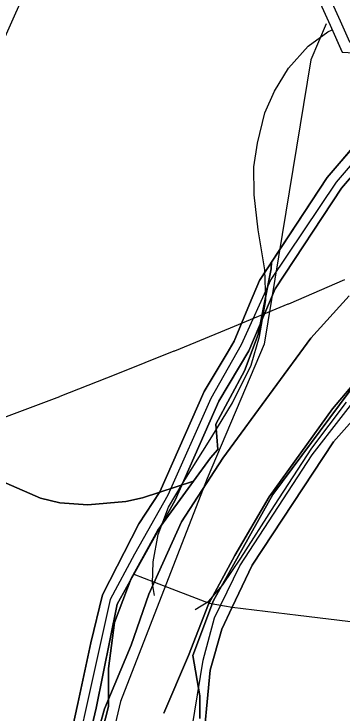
# Model space of a CAD drawing. Extents: x -758499 to -754160, y -1175205 to -1172032.
# Drawn here: x -756535.8 to -756385.9, y -1172898.6 to -1172578.8 of the extents above; entities that cross this region are included whole.
import ezdxf

# ---------------------------------------------------------------- set-up
doc = ezdxf.new("R2010")
doc.units = 0
for name, color, linetype in [('A012_RegLidArch_p', 7, 'Continuous'), ('A041_BPEJ_p', 7, 'Continuous'), ('A043_InvPuda_p', 7, 'Continuous'), ('A053_ZvlPovoden_p', 7, 'Continuous'), ('A102_LetVysk_op', 7, 'Continuous'), ('D cyklocesty NÁVRH', 7, 'Continuous'), ('HRANICE změn v krajině', 7, 'Continuous'), ('HRANICE řešeného území', 7, 'Continuous'), ('NÁVRH NZt zeměděl-trvalý travní porost', 7, 'Continuous'), ('PLOCHY NS smíšené nezastavěného území', 7, 'Continuous'), ('PLOCHY NZo zemědělské-orná půda', 7, 'Continuous'), ('PLOCHY PV prostranství veřejné', 7, 'Continuous'), ('PLOCHY VV vodní a vodohospodářské', 7, 'Continuous'), ('vrstevnice', 7, 'Continuous'), ('ÚSES LBC jako součást RBK', 7, 'Continuous'), ('ÚSES NBK funkční', 7, 'Continuous')]:
    doc.layers.add(name, color=color, linetype=linetype)

msp = doc.modelspace()

# ---------------------------------------------------------------- linework, layer by layer
at = {"layer": 'A012_RegLidArch_p'}
for p, q in [((-756393.08, -1172583.29), (-756400.18, -1172599.84)), ((-756393.08, -1172583.29), (-756393.08, -1172583.29)), ((-756400.18, -1172599.84), (-756421.48, -1172729.9)), ((-756421.48, -1172729.9), (-756447.52, -1172791.39)), ((-756447.52, -1172791.39), (-756487.13, -1172893.28)), ((-756487.13, -1172893.28), (-756496.45, -1172932.72))]:
    msp.add_line(p, q, dxfattribs=at)
at = {"layer": 'A041_BPEJ_p'}
for p, q in [((-756387.15, -1172647.25), (-756369.75, -1172626.8)), ((-756369.75, -1172626.8), (-756387.15, -1172647.25)), ((-756392.62, -1172653.68), (-756387.15, -1172647.25)), ((-756387.15, -1172647.25), (-756392.62, -1172653.68)), ((-756418.07, -1172692.43), (-756392.62, -1172653.68)), ((-756392.62, -1172653.68), (-756418.07, -1172692.43)), ((-756424.28, -1172725.49), (-756418.32, -1172695.41)), ((-756418.32, -1172695.41), (-756424.28, -1172725.49)), ((-756418.32, -1172695.41), (-756418.07, -1172692.43)), ((-756418.07, -1172692.43), (-756418.32, -1172695.41)), ((-756430.51, -1172742.01), (-756424.28, -1172725.49)), ((-756424.28, -1172725.49), (-756430.51, -1172742.01)), ((-756374.15, -1172740.12), (-756417.51, -1172798.64)), ((-756417.51, -1172798.64), (-756374.15, -1172740.12)), ((-756443.52, -1172766.4), (-756430.51, -1172742.01)), ((-756430.51, -1172742.01), (-756443.52, -1172766.4)), ((-756442.7, -1172778.05), (-756443.52, -1172766.4)), ((-756443.52, -1172766.4), (-756442.7, -1172778.05)), ((-756445.95, -1172781.84), (-756442.7, -1172778.05)), ((-756442.7, -1172778.05), (-756445.95, -1172781.84)), ((-756453.79, -1172792.58), (-756445.95, -1172781.84)), ((-756445.95, -1172781.84), (-756453.79, -1172792.58)), ((-756539.36, -1172793.4), (-756523.71, -1172800.27)), ((-756523.71, -1172800.27), (-756539.36, -1172793.4)), ((-756477.06, -1172800.16), (-756453.79, -1172792.58)), ((-756453.79, -1172792.58), (-756477.06, -1172800.16)), ((-756453.79, -1172792.58), (-756470.07, -1172814.9)), ((-756470.07, -1172814.9), (-756453.79, -1172792.58)), ((-756523.71, -1172800.27), (-756514.81, -1172802.45)), ((-756514.81, -1172802.45), (-756523.71, -1172800.27)), ((-756484.7, -1172801.8), (-756477.06, -1172800.16)), ((-756477.06, -1172800.16), (-756484.7, -1172801.8)), ((-756417.51, -1172798.64), (-756444.6, -1172847.14)), ((-756444.6, -1172847.14), (-756417.51, -1172798.64)), ((-756514.81, -1172802.45), (-756502.1, -1172803.38)), ((-756502.1, -1172803.38), (-756514.81, -1172802.45)), ((-756502.1, -1172803.38), (-756484.7, -1172801.8)), ((-756484.7, -1172801.8), (-756502.1, -1172803.38)), ((-756470.07, -1172814.9), (-756482.26, -1172837.12)), ((-756482.26, -1172837.12), (-756470.07, -1172814.9)), ((-756482.26, -1172837.12), (-756489.85, -1172857.17)), ((-756489.85, -1172857.17), (-756482.26, -1172837.12)), ((-756444.6, -1172847.14), (-756454.08, -1172872.34)), ((-756454.08, -1172872.34), (-756444.6, -1172847.14)), ((-756489.85, -1172857.17), (-756492.56, -1172878.3)), ((-756492.56, -1172878.3), (-756489.85, -1172857.17)), ((-756454.08, -1172872.34), (-756450.83, -1172890.76)), ((-756450.83, -1172890.76), (-756454.08, -1172872.34)), ((-756492.56, -1172878.3), (-756492.56, -1172895.64)), ((-756492.56, -1172895.64), (-756492.56, -1172878.3)), ((-756450.83, -1172890.76), (-756450.83, -1172901.06)), ((-756450.83, -1172901.06), (-756450.83, -1172890.76)), ((-756492.56, -1172895.64), (-756501.77, -1172930.32)), ((-756501.77, -1172930.32), (-756492.56, -1172895.64))]:
    msp.add_line(p, q, dxfattribs=at)
msp.add_lwpolyline([(-756445.9, -1172463.76), (-756391.34, -1172584.03), (-756385.9, -1172596.03)], dxfattribs=at)
at = {"layer": 'A043_InvPuda_p'}
msp.add_line((-756464.72, -1172422.26), (-756575.44, -1172667.53), dxfattribs=at)
at = {"layer": 'A053_ZvlPovoden_p'}
msp.add_lwpolyline([(-756445.9, -1172463.76), (-756391.34, -1172584.03), (-756385.75, -1172596.35), (-756275.26, -1172602.43), (-756232.21, -1172607.86), (-756199.1, -1172627.19), (-756150.9, -1172645), (-756101, -1172624.6), (-756098.34, -1172627.72), (-756093.7, -1172633.16), (-756091.39, -1172635.87), (-756079.85, -1172649.4), (-756066.6, -1172663.27), (-756047.4, -1172683.37), (-756037, -1172685.76), (-755989.02, -1172696.8), (-755987.22, -1172697.21), (-755981.08, -1172727.03), (-755906.48, -1172742.92)], dxfattribs=at)
at = {"layer": 'A102_LetVysk_op'}
for p, q in [((-756410.27, -1172711.38), (-756384.58, -1172700.34)), ((-756436.87, -1172722.37), (-756410.46, -1172711.46)), ((-756410.46, -1172711.46), (-756410.27, -1172711.38)), ((-756462.36, -1172732.9), (-756436.87, -1172722.37)), ((-756489.13, -1172743.53), (-756462.55, -1172732.98)), ((-756462.55, -1172732.98), (-756462.36, -1172732.9)), ((-756514.75, -1172753.69), (-756489.13, -1172743.53)), ((-756541.73, -1172763.95), (-756514.93, -1172753.76)), ((-756514.93, -1172753.76), (-756514.75, -1172753.69))]:
    msp.add_line(p, q, dxfattribs=at)
at = {"layer": 'D cyklocesty NÁVRH'}
for points in [[(-756257.81, -1172604.63), (-756277.68, -1172606.14), (-756315.08, -1172602.59), (-756330.66, -1172603.25), (-756347.33, -1172607.59), (-756388.57, -1172655.72), (-756418.43, -1172700.36), (-756431.91, -1172730.22), (-756445.78, -1172754.75), (-756465.5, -1172798.96), (-756480.72, -1172826), (-756491.88, -1172846.72), (-756516.01, -1172955.8), (-756520.65, -1172972.25), (-756530.43, -1173001.09), (-756535, -1173035.16), (-756529.71, -1173055.59), (-756511.74, -1173091.32), (-756494.49, -1173131.04), (-756482.46, -1173153.94), (-756461.29, -1173181.19), (-756433.17, -1173211.78), (-756414.04, -1173225.98)], [(-756214.08, -1173227), (-756241.33, -1173219.46), (-756286.85, -1173220.62), (-756322.8, -1173217.43), (-756354.39, -1173212.5), (-756381.79, -1173199.89), (-756417.74, -1173170.61), (-756435.71, -1173150.75), (-756457.6, -1173116.83), (-756469.77, -1173084.95), (-756473.4, -1173061.17), (-756473.4, -1173017.98), (-756464.7, -1172968.7), (-756449.34, -1172874.48), (-756444.12, -1172855.06), (-756432.52, -1172831.29), (-756399.47, -1172780.55), (-756373.09, -1172746.35), (-756318.01, -1172699.09), (-756281.05, -1172680.25), (-756245.83, -1172666.91), (-756179.88, -1172658.65), (-756148.28, -1172649.67), (-756097.31, -1172628.93)]]:
    msp.add_lwpolyline(points, dxfattribs=at)
at = {"layer": 'HRANICE změn v krajině'}
msp.add_lwpolyline([(-756449.97, -1172919.32), (-756446.1, -1172879), (-756440.77, -1172860.21), (-756436.04, -1172850.16), (-756426.99, -1172830.93), (-756389.76, -1172774.55), (-756365.3, -1172746.95), (-756355.67, -1172738.1), (-756349.05, -1172732.02), (-756341.8, -1172725.36), (-756335.02, -1172719.13), (-756327.62, -1172712.45), (-756315.2, -1172701.98), (-756302.12, -1172695.28), (-756268.05, -1172679.11), (-756244.23, -1172671.05), (-756177.23, -1172664.02), (-756166.43, -1172660.91), (-756152, -1172656.76), (-756122.36, -1172644.69)], dxfattribs=at)
at = {"layer": 'HRANICE řešeného území'}
for points in [[(-756441.35, -1172461.69), (-756386.79, -1172581.96), (-756382.45, -1172591.52), (-756274.81, -1172597.45), (-756230.57, -1172603.03), (-756196.96, -1172622.65), (-756150.99, -1172639.64), (-756099.54, -1172618.6), (-756094.54, -1172624.48), (-756089.9, -1172629.92), (-756087.59, -1172632.63), (-756076.14, -1172646.05), (-756062.98, -1172659.82), (-756044.82, -1172678.83), (-756035.88, -1172680.89), (-755987.9, -1172691.93), (-755982.97, -1172693.05), (-755976.84, -1172722.82), (-755906.47, -1172737.81)], [(-756445.9, -1172463.76), (-756391.34, -1172584.03), (-756385.75, -1172596.35), (-756275.26, -1172602.43), (-756232.21, -1172607.86), (-756199.1, -1172627.19), (-756150.9, -1172645), (-756101, -1172624.6), (-756098.34, -1172627.72), (-756093.7, -1172633.16), (-756091.39, -1172635.87), (-756079.85, -1172649.4), (-756066.6, -1172663.27), (-756047.4, -1172683.37), (-756037, -1172685.76), (-755989.02, -1172696.8), (-755987.22, -1172697.21), (-755981.08, -1172727.03), (-755906.48, -1172742.92)]]:
    msp.add_lwpolyline(points, dxfattribs=at)
at = {"layer": 'NÁVRH NZt zeměděl-trvalý travní porost'}
msp.add_lwpolyline([(-756449.97, -1172919.32), (-756446.1, -1172879), (-756440.77, -1172860.21), (-756436.04, -1172850.16), (-756426.99, -1172830.93), (-756389.76, -1172774.55), (-756365.3, -1172746.95), (-756355.67, -1172738.1), (-756349.05, -1172732.02), (-756341.8, -1172725.36), (-756335.02, -1172719.13), (-756327.62, -1172712.45), (-756315.2, -1172701.98), (-756302.12, -1172695.28), (-756268.05, -1172679.11), (-756244.23, -1172671.05), (-756177.23, -1172664.02), (-756166.43, -1172660.91), (-756152, -1172656.76), (-756122.36, -1172644.69)], dxfattribs=at)
at = {"layer": 'PLOCHY NS smíšené nezastavěného území'}
for points in [[(-756505.25, -1172926.34), (-756498.27, -1172896.31), (-756488.61, -1172848.76), (-756462.13, -1172801.31), (-756442.21, -1172755.99), (-756428.48, -1172733), (-756416.49, -1172704.6), (-756386.2, -1172658.47), (-756345.22, -1172610.85)], [(-756382.55, -1172707.72), (-756400.16, -1172727.17), (-756417.3, -1172750.66), (-756440.36, -1172782.01), (-756459.2, -1172811.11), (-756474.17, -1172844.3), (-756482.28, -1172867.54), (-756494.51, -1172896.68), (-756502.82, -1172926.59)]]:
    msp.add_lwpolyline(points, dxfattribs=at)
at = {"layer": 'PLOCHY NZo zemědělské-orná půda'}
msp.add_lwpolyline([(-756445.9, -1172463.76), (-756391.34, -1172584.03), (-756385.75, -1172596.35), (-756332.06, -1172599.3), (-756349.8, -1172603.94), (-756369.75, -1172626.8), (-756387.15, -1172647.25), (-756392.62, -1172653.68), (-756423.58, -1172700.81), (-756428.14, -1172711.63), (-756435.23, -1172728.43), (-756438.4, -1172734.01), (-756448.89, -1172751.57), (-756469.11, -1172797.37), (-756478.77, -1172812.08), (-756495.4, -1172844.47), (-756500.62, -1172866.47), (-756506.59, -1172894.25), (-756519.89, -1172954.7)], dxfattribs=at)
at = {"layer": 'PLOCHY PV prostranství veřejné'}
for points in [[(-756345.22, -1172610.85), (-756386.2, -1172658.47), (-756416.49, -1172704.6), (-756428.48, -1172733), (-756442.21, -1172755.99), (-756462.13, -1172801.31), (-756488.61, -1172848.76), (-756498.27, -1172896.31), (-756505.25, -1172926.34)], [(-756467.3, -1172898.68), (-756456.01, -1172872.31), (-756446.9, -1172848.87), (-756434.91, -1172826.57), (-756419.22, -1172799.73), (-756390.21, -1172759.5), (-756373.33, -1172739.49), (-756335.92, -1172706.33), (-756318.59, -1172694.04), (-756294.46, -1172681.23), (-756270.76, -1172671.34), (-756245.83, -1172660.82), (-756217.3, -1172657.2), (-756184.87, -1172652.34), (-756150.9, -1172645), (-756101, -1172624.6)], [(-756519.89, -1172954.7), (-756506.59, -1172894.25), (-756500.62, -1172866.47), (-756495.4, -1172844.47), (-756478.77, -1172812.08), (-756469.11, -1172797.37), (-756448.89, -1172751.57), (-756438.4, -1172734.01), (-756435.23, -1172728.43), (-756428.14, -1172711.63), (-756423.58, -1172700.81), (-756392.62, -1172653.68), (-756387.15, -1172647.25), (-756369.75, -1172626.8)], [(-756122.36, -1172644.69), (-756152, -1172656.76), (-756166.43, -1172660.91), (-756177.23, -1172664.02), (-756244.23, -1172671.05), (-756268.05, -1172679.11), (-756302.12, -1172695.28), (-756315.2, -1172701.98), (-756327.62, -1172712.45), (-756335.02, -1172719.13), (-756341.8, -1172725.36), (-756349.05, -1172732.02), (-756355.67, -1172738.1), (-756365.3, -1172746.95), (-756389.76, -1172774.55), (-756426.99, -1172830.93), (-756436.04, -1172850.16), (-756440.77, -1172860.21), (-756446.1, -1172879), (-756449.97, -1172919.32)]]:
    msp.add_lwpolyline(points, dxfattribs=at)
at = {"layer": 'PLOCHY VV vodní a vodohospodářské'}
for points in [[(-756502.82, -1172926.59), (-756494.51, -1172896.68), (-756482.28, -1172867.54), (-756474.17, -1172844.3), (-756459.2, -1172811.11), (-756440.36, -1172782.01), (-756417.3, -1172750.66), (-756400.16, -1172727.17), (-756382.55, -1172707.72)], [(-756373.33, -1172739.49), (-756390.21, -1172759.5), (-756419.22, -1172799.73), (-756434.91, -1172826.57), (-756446.9, -1172848.87), (-756456.01, -1172872.31), (-756467.3, -1172898.68)]]:
    msp.add_lwpolyline(points, dxfattribs=at)
at = {"layer": 'vrstevnice'}
for p, q in [((-756392.39, -1172587.05), (-756390.39, -1172586.13)), ((-756392.39, -1172587.05), (-756390.39, -1172586.13)), ((-756401.35, -1172593.58), (-756392.39, -1172587.05)), ((-756401.35, -1172593.58), (-756392.39, -1172587.05)), ((-756410.36, -1172603.66), (-756401.35, -1172593.58)), ((-756410.36, -1172603.66), (-756401.35, -1172593.58)), ((-756416.7, -1172614.21), (-756410.36, -1172603.66)), ((-756416.7, -1172614.21), (-756410.36, -1172603.66)), ((-756421.21, -1172624.01), (-756416.7, -1172614.21)), ((-756421.21, -1172624.01), (-756416.7, -1172614.21)), ((-756424.47, -1172637.87), (-756421.21, -1172624.01)), ((-756424.47, -1172637.87), (-756421.21, -1172624.01)), ((-756426.2, -1172648.74), (-756424.47, -1172637.87)), ((-756426.2, -1172648.74), (-756424.47, -1172637.87)), ((-756426.08, -1172661.62), (-756426.2, -1172648.74)), ((-756426.08, -1172661.62), (-756426.2, -1172648.74)), ((-756424.27, -1172677.62), (-756426.08, -1172661.62)), ((-756424.27, -1172677.62), (-756426.08, -1172661.62)), ((-756421.15, -1172695.81), (-756424.27, -1172677.62)), ((-756421.15, -1172695.81), (-756424.27, -1172677.62)), ((-756420.78, -1172709.84), (-756421.15, -1172695.81)), ((-756420.78, -1172709.84), (-756421.15, -1172695.81)), ((-756423.57, -1172726.44), (-756420.78, -1172709.84)), ((-756423.57, -1172726.44), (-756420.78, -1172709.84)), ((-756427.49, -1172739.54), (-756423.57, -1172726.44)), ((-756427.49, -1172739.54), (-756423.57, -1172726.44)), ((-756436.01, -1172756.76), (-756427.49, -1172739.54)), ((-756436.01, -1172756.76), (-756427.49, -1172739.54)), ((-756445.43, -1172772.31), (-756436.01, -1172756.76)), ((-756445.43, -1172772.31), (-756436.01, -1172756.76)), ((-756399.67, -1172777.5), (-756383.78, -1172756.39)), ((-756399.67, -1172777.5), (-756383.78, -1172756.39)), ((-756458.56, -1172793.1), (-756445.43, -1172772.31)), ((-756458.56, -1172793.1), (-756445.43, -1172772.31)), ((-756416.72, -1172803.61), (-756399.67, -1172777.5)), ((-756416.72, -1172803.61), (-756399.67, -1172777.5)), ((-756465.26, -1172804.39), (-756458.56, -1172793.1)), ((-756465.26, -1172804.39), (-756458.56, -1172793.1)), ((-756432.16, -1172827.81), (-756416.72, -1172803.61)), ((-756432.16, -1172827.81), (-756416.72, -1172803.61)), ((-756469.93, -1172816.95), (-756465.26, -1172804.39)), ((-756469.93, -1172816.95), (-756465.26, -1172804.39)), ((-756472.2, -1172829.49), (-756469.93, -1172816.95)), ((-756472.2, -1172829.49), (-756469.93, -1172816.95)), ((-756472.47, -1172839.43), (-756472.2, -1172829.49)), ((-756472.47, -1172839.43), (-756472.2, -1172829.49)), ((-756440.32, -1172840.04), (-756432.16, -1172827.81)), ((-756440.32, -1172840.04), (-756432.16, -1172827.81)), ((-756471.66, -1172844.83), (-756472.47, -1172839.43)), ((-756471.66, -1172844.83), (-756472.47, -1172839.43)), ((-756446.7, -1172847.46), (-756440.32, -1172840.04)), ((-756446.7, -1172847.46), (-756440.32, -1172840.04)), ((-756453.02, -1172851.24), (-756446.7, -1172847.46)), ((-756453.02, -1172851.24), (-756446.7, -1172847.46))]:
    msp.add_line(p, q, dxfattribs=at)
at = {"layer": 'ÚSES LBC jako součást RBK'}
for p, q in [((-756345.22, -1172610.85), (-756386.2, -1172658.47)), ((-756386.2, -1172658.47), (-756416.49, -1172704.6)), ((-756416.49, -1172704.6), (-756428.48, -1172733)), ((-756428.48, -1172733), (-756442.21, -1172755.99)), ((-756442.21, -1172755.99), (-756462.13, -1172801.31)), ((-756462.13, -1172801.31), (-756480.98, -1172835.09)), ((-756480.98, -1172835.09), (-756471.64, -1172838.69)), ((-756471.64, -1172838.69), (-756446.6, -1172848.32)), ((-756446.6, -1172848.32), (-756436.04, -1172850.16)), ((-756436.04, -1172850.16), (-756406, -1172853.78)), ((-756406, -1172853.78), (-756351.03, -1172860.42))]:
    msp.add_line(p, q, dxfattribs=at)
at = {"layer": 'ÚSES NBK funkční'}
msp.add_lwpolyline([(-756480.98, -1172835.09), (-756488.61, -1172848.76), (-756498.27, -1172896.31), (-756505.25, -1172926.34), (-756511.24, -1172953.9), (-756516.37, -1172973.53), (-756526.69, -1173002.37), (-756531.22, -1173035.27), (-756526.59, -1173053.41), (-756509.81, -1173086.25), (-756499.28, -1173104.49)], dxfattribs=at)

doc.saveas('drawing.dxf')
